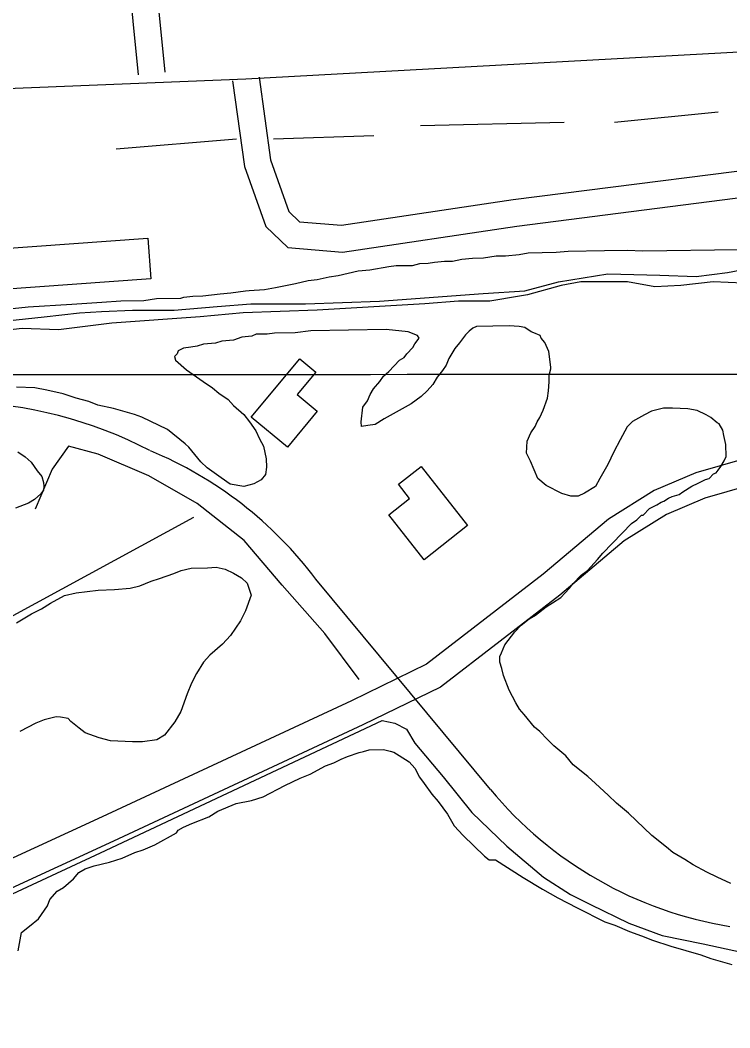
# Model space of a CAD drawing. Extents: x 3297716 to 3335574, y 688621 to 713991.
# Drawn here: x 3310350 to 3311147, y 708426 to 709557 of the extents above; entities that cross this region are included whole.
import ezdxf

# ---------------------------------------------------------------- set-up
doc = ezdxf.new("R2010")
doc.units = 0
for name, color, linetype in [('V-BLDG-OTLN', 7, 'Continuous'), ('V-GRID-MAJR', 7, 'Continuous'), ('V-ROAD-CNTR', 7, 'Continuous'), ('V-SITE-VEGE', 7, 'Continuous'), ('V-TOPO-SHOR', 7, 'Continuous'), ('V-UTIL-LINE', 7, 'Continuous')]:
    doc.layers.add(name, color=color, linetype=linetype)

msp = doc.modelspace()

# ---------------------------------------------------------------- linework, layer by layer
at = {"layer": 'V-BLDG-OTLN'}
for points in [[(3310496.638969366, 709266.70943963), (3310325.0283125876, 709254.545463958), (3310321.7923190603, 709300.200372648), (3310493.4029758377, 709312.36434832)], [(3310650.0896624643, 709077.857817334), (3310609.5057436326, 709111.4847500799), (3310663.929634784, 709177.168618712), (3310681.9185988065, 709162.2626485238), (3310661.039640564, 709137.0656989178), (3310683.6355953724, 709118.341736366)], [(3310800.147362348, 709056.2338605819), (3310852.49125766, 708990.026992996), (3310803.867354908, 708951.5840698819), (3310763.99643465, 709002.0149690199), (3310787.4013878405, 709020.5189320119), (3310774.928412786, 709036.2959004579)]]:
    msp.add_lwpolyline(points, close=True, dxfattribs=at)
at = {"layer": 'V-GRID-MAJR'}
msp.add_spline([(3301840.245, 709153.404), (3307091.973, 709156.841), (3312343.699, 709161.042), (3317595.4250000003, 709166.008), (3322847.151, 709171.736), (3328098.875, 709178.229), (3333350.598, 709185.486), (3333350.599, 709185.486)], degree=3, dxfattribs=at)
at = {"layer": 'V-ROAD-CNTR'}
for points in [[(3310483.118996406, 709495.99398106), (3310453.598055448, 709789.8433933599), (3310425.728111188, 710394.925183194)], [(3310512.968936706, 709498.991975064), (3310483.5279955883, 709792.0353889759), (3310455.6960512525, 710396.305180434)], [(3321969.11902436, 710116.1787406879), (3321666.245630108, 710108.8057554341), (3321492.746977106, 710098.0457769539), (3321073.9358147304, 710068.725835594), (3320654.183654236, 710049.840873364), (3320230.1515023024, 710028.8209154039), (3319711.4135397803, 709997.8059774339), (3319431.537099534, 709981.7200096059), (3319189.123584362, 709967.2580385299), (3318433.2280961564, 709928.030116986), (3318142.237678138, 709911.7191496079), (3317361.76323909, 709865.509242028), (3316719.677523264, 709830.5803118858), (3316136.331689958, 709797.4653781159), (3315767.733427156, 709780.235412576), (3315460.47704167, 709764.0894448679), (3314594.6517733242, 709715.615541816), (3313764.1424343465, 709666.735639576), (3313139.8856828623, 709630.3297123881), (3312580.6778012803, 709600.1097728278), (3311894.166174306, 709563.750845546), (3311218.8075250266, 709524.6229238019), (3310603.397755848, 709491.00399104), (3310297.884366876, 709478.5810158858)], [(3310588.539785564, 709488.9439951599), (3310601.8317589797, 709393.0711869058), (3310625.9927106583, 709325.4993220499), (3310650.6816612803, 709302.0183690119), (3310711.815539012, 709296.8043794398), (3310907.6051474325, 709326.036320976), (3311266.4554297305, 709371.8232294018), (3311503.1879562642, 709383.11920681)], [(3310618.2557261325, 709493.0639869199), (3310631.1217004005, 709400.257172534), (3310651.838658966, 709342.31928841), (3310663.725635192, 709331.0143110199), (3310710.86154092, 709326.9943190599), (3310903.4911556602, 709355.7542615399), (3311263.837434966, 709401.7331695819), (3311501.757959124, 709413.085146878)], [(3311240.446481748, 708830.3993122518), (3311528.286906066, 708852.433268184), (3311755.68945126, 708863.9352451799), (3311732.7124972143, 709099.687773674), (3311401.8601589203, 709075.961821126), (3311163.3686359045, 709064.798843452), (3311108.716745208, 709048.988875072), (3311061.8498389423, 709029.181914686), (3311010.644941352, 708997.226978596), (3310937.1400883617, 708935.409102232), (3310806.1803502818, 708834.3143044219), (3310722.0125186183, 708793.4033862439), (3310442.2220782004, 708663.04064697), (3310131.4416997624, 708520.0489329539)], [(3311238.156486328, 708860.3112524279), (3311526.38490987, 708882.3752082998), (3311722.7815170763, 708892.309188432), (3311705.690551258, 709067.673837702), (3311403.634155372, 709046.0118810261), (3311168.306626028, 709034.9969030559), (3311118.7587251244, 709020.66493172), (3311075.717811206, 709002.473968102), (3311028.328905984, 708972.9010272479), (3310955.968050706, 708912.0451489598), (3310822.070318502, 708808.682355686), (3310734.9064928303, 708766.3134404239), (3310454.826052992, 708635.8167014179), (3310146.795669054, 708494.09098487)], [(3310878.0422065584, 708693.821585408), (3310682.1695983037, 708929.7931134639)]]:
    msp.add_lwpolyline(points, dxfattribs=at)
for centre, radius, start, end in [((3310270.4962123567, 708639.2001938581), 489.8237259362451, 62.6411043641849, 88.32938214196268), ((3310324.3765881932, 708660.1553492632), 448.0182607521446, 37.002184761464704, 67.42478753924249), ((3311217.6514682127, 708975.6661692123), 441.32847179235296, 219.6895499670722, 260.77398607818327)]:
    msp.add_arc(centre, radius, start, end, dxfattribs=at)
at = {"layer": 'V-SITE-VEGE'}
for points in [[(3310323.363, 709231.885), (3310359.0840000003, 709235.5), (3310408.105, 709238.296), (3310441.799, 709240.856), (3310463.2430000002, 709242.207), (3310488.792, 709242.599), (3310503.069, 709244.862), (3310530.659, 709245.286), (3310533.711, 709246.353), (3310543.914, 709247.534), (3310555.156, 709247.704), (3310574.542, 709250.045), (3310586.789, 709251.255), (3310603.107, 709253.549), (3310607.1950000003, 709253.613), (3310624.552, 709254.9010000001), (3310636.785, 709257.133), (3310659.204, 709261.5650000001), (3310673.464, 709264.85), (3310683.67, 709266.03), (3310696.906, 709269.2980000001), (3310707.111, 709270.478), (3310729.514, 709275.932), (3310742.785, 709277.156), (3310764.199, 709280.55), (3310772.358, 709281.699), (3310790.751, 709281.98), (3310798.896, 709284.148), (3310808.096, 709284.29), (3310815.233, 709285.422), (3310826.458, 709286.616), (3310835.656, 709286.758), (3310845.845, 709288.957), (3310858.092, 709290.167), (3310870.355, 709290.354), (3310884.63, 709292.6190000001), (3310894.849, 709292.775), (3310910.162, 709294.032), (3310920.3510000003, 709296.232), (3310952.031, 709296.719), (3310965.3000000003, 709297.944), (3311006.178, 709298.5700000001), (3311031.727, 709298.962), (3311049.115, 709298.206), (3311156.42, 709299.85)], [(3310910.823, 708783.976), (3310906.627, 708791.066), (3310899.254, 708805.262), (3310892.873, 708821.522), (3310890.704, 708829.664), (3310888.549, 708836.787), (3310888.455, 708842.919), (3310890.438, 708847.0380000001), (3310894.382, 708856.299), (3310905.404, 708870.778), (3310912.452, 708878.04), (3310921.537, 708885.335), (3310928.629, 708889.532), (3310940.7490000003, 708898.9180000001), (3310947.841, 708903.116), (3310956.944, 708909.389), (3310967.008, 708919.764), (3310971.0160000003, 708924.935), (3310980.075, 708934.274), (3310987.148, 708939.495), (3310998.201, 708951.93), (3311004.225, 708959.1780000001), (3311036.4250000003, 708992.38), (3311042.494, 708996.562), (3311047.525, 709001.75), (3311049.569, 709001.78), (3311056.612, 709009.045), (3311064.727, 709013.257), (3311069.789, 709016.4010000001), (3311072.839, 709017.47), (3311077.901, 709020.6140000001), (3311081.958, 709022.721), (3311090.1010000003, 709024.89), (3311094.142, 709028.017), (3311104.267, 709034.307), (3311111.376, 709037.481), (3311119.488, 709041.696), (3311123.559, 709042.779), (3311128.591, 709047.969), (3311131.643, 709049.0380000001), (3311133.6380000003, 709052.135), (3311136.64, 709056.267), (3311140.636, 709062.463), (3311142.602, 709067.603), (3311142.395, 709080.888), (3311140.197, 709091.077), (3311139.0810000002, 709097.193), (3311134.8850000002, 709104.285), (3311132.823, 709105.274), (3311125.577, 709111.297), (3311120.418, 709114.283), (3311110.123, 709119.237), (3311099.87, 709121.126), (3311082.483, 709121.879), (3311072.2630000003, 709121.724), (3311059.025, 709118.455), (3311050.913, 709114.24), (3311037.736, 709106.884), (3311031.698, 709100.658), (3311023.742, 709086.226), (3311016.791, 709072.832), (3311009.859, 709058.414), (3311000.897, 709042.943), (3310995.926, 709033.67), (3310983.773, 709026.328), (3310976.667, 709023.1510000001), (3310968.491, 709023.0260000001), (3310958.2260000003, 709025.934), (3310940.7120000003, 709034.868), (3310931.39, 709042.9), (3310922.919, 709062.192), (3310918.688, 709071.328), (3310919.505, 709084.628), (3310923.451, 709093.889), (3310928.453, 709101.121), (3310930.419, 709106.261), (3310933.4050000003, 709111.4180000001), (3310937.3680000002, 709119.655), (3310942.275, 709133.02), (3310943.17, 709141.21), (3310944.036, 709151.446), (3310943.9250000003, 709158.6), (3310945.861, 709165.784), (3310945.83, 709167.828), (3310943.52, 709185.171), (3310939.274, 709195.327), (3310935.109, 709200.375), (3310934.042, 709203.424), (3310926.839, 709206.382), (3310923.759, 709207.355), (3310916.525, 709212.356), (3310910.377, 709213.283), (3310899.119, 709214.135), (3310862.333, 709213.566), (3310858.276, 709211.463), (3310854.233, 709208.333), (3310850.2090000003, 709204.184), (3310843.196, 709194.876), (3310838.181, 709188.669), (3310831.199, 709177.316), (3310828.244, 709170.116)], [(3310828.244, 709170.116), (3310824.25, 709163.921), (3310818.227, 709156.6730000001), (3310813.242, 709148.419), (3310807.221, 709141.171), (3310800.162, 709134.929), (3310789.045, 709126.583), (3310758.639, 709109.763), (3310748.5130000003, 709103.474), (3310740.352, 709102.327), (3310733.215, 709101.194), (3310733.137, 709106.304), (3310734.931, 709122.686), (3310739.93, 709129.92), (3310742.8850000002, 709137.118), (3310746.879, 709143.314), (3310753.9080000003, 709151.6020000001), (3310757.901, 709157.7930000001), (3310763.955, 709162.997), (3310776.0300000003, 709175.449), (3310781.093, 709178.5920000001), (3310784.097, 709182.7270000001), (3310791.1380000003, 709189.99), (3310793.123, 709194.108), (3310798.1380000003, 709200.3200000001), (3310796.0470000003, 709203.353), (3310785.764, 709207.285), (3310761.19, 709209.976), (3310676.37, 709208.675), (3310659.028, 709206.365), (3310635.523, 709206.005), (3310627.364, 709204.858), (3310615.1, 709204.67), (3310610.023, 709202.5480000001), (3310598.796, 709201.354), (3310589.648, 709198.147), (3310576.377, 709196.922), (3310569.256, 709194.768), (3310555.985, 709193.5430000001), (3310548.862, 709191.388), (3310541.725, 709190.258), (3310533.566, 709189.109), (3310527.481, 709185.949), (3310526.506, 709182.8690000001), (3310523.487, 709179.756), (3310524.571, 709175.682), (3310537.006, 709164.629), (3310555.6040000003, 709151.626), (3310565.934, 709144.628), (3310573.18, 709138.607), (3310583.5100000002, 709131.611), (3310589.752, 709124.552), (3310601.15, 709114.502), (3310607.406, 709106.421), (3310614.718, 709096.314), (3310618.947, 709087.1780000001), (3310623.159, 709079.066), (3310626.444, 709064.806), (3310626.586, 709055.606), (3310625.6890000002, 709047.416), (3310620.673, 709041.206), (3310612.561, 709036.9940000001), (3310601.365, 709033.756), (3310585.988, 709036.586), (3310575.66, 709043.582), (3310560.159, 709054.588), (3310552.897, 709061.633), (3310539.359, 709077.782), (3310535.21, 709081.806), (3310515.541, 709097.858), (3310486.7090000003, 709111.7270000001), (3310478.487, 709114.6680000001), (3310454.8710000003, 709121.461), (3310437.436, 709125.283), (3310427.153, 709129.213), (3310412.785, 709133.084), (3310398.4, 709137.97), (3310379.943, 709141.78), (3310366.61, 709144.6410000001), (3310346.1550000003, 709145.349)], [(3310347.595, 709072.8520000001), (3310355.549, 709066.9500000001), (3310362.558, 709061.072), (3310368.998, 709051.393), (3310374.565, 709045.071), (3310376.3140000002, 709038.3640000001), (3310376.6890000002, 709034.067), (3310376.111, 709029.795), (3310373.156, 709025.58), (3310366.3340000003, 709019.072), (3310359.572, 709014.943), (3310344.681, 709009.577)], [(3310345.95, 708880.957), (3310362.859, 708891.037), (3310373.938, 708896.493), (3310384.088, 708902.921), (3310400.011, 708911.5970000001), (3310412.94, 708914.628), (3310437.772, 708917.38), (3310455.893, 708918.384), (3310473.553, 708919.875), (3310484.565, 708922.474), (3310497.0640000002, 708927.42), (3310506.663, 708930.528), (3310522.514, 708936.349), (3310530.686, 708939.49), (3310542.177, 708942.077), (3310560.288, 708942.605), (3310570.307, 708943.324), (3310580.258, 708941.184), (3310589.677, 708936.679), (3310598.598, 708931.231), (3310605.129, 708925.361), (3310606.898, 708919.604), (3310609.575, 708911.922), (3310602.974, 708894.455), (3310597.469, 708883.152), (3310586.132, 708866.75), (3310577.329, 708856.954), (3310563.225, 708844.426), (3310555.895, 708836.503), (3310547.975, 708823.828), (3310542.482, 708813.004), (3310537.444, 708801.216), (3310530.311, 708781.377), (3310523.844, 708769.623), (3310512.0640000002, 708754.66), (3310503.37, 708749.6240000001), (3310487.598, 708747.136), (3310476.1720000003, 708747.404), (3310451.433, 708748.461), (3310438.647, 708751.6190000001), (3310423.062, 708757.225), (3310416.52, 708762.617), (3310407.167, 708769.98), (3310403.915, 708773.389), (3310395.379, 708775.018), (3310390.6210000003, 708775.13), (3310377.213, 708772.109), (3310367.591, 708768.046), (3310349.758, 708758.943)], [(3311147.9020000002, 708588.283), (3311132.4620000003, 708595.201), (3311121.129, 708601.1630000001), (3311105.674, 708609.103), (3311096.383, 708615.093), (3311082.972, 708623.064), (3311075.724, 708629.087), (3311059.17, 708642.121), (3311033.23, 708667.278), (3311019.773, 708678.3150000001), (3311010.434, 708687.373), (3310995.9220000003, 708700.438), (3310987.6210000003, 708708.488), (3310971.0670000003, 708721.524), (3310962.736, 708731.616), (3310949.2770000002, 708742.655), (3310942.015, 708749.698), (3310933.7, 708758.7710000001), (3310927.488, 708763.786), (3310916.0270000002, 708777.922), (3310910.823, 708783.976)], [(3310347.6750000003, 708512.644), (3310351.447, 708533.147), (3310360.536, 708540.442), (3310370.631, 708548.773), (3310380.629, 708563.236), (3310383.586, 708570.439), (3310391.6210000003, 708579.759), (3310398.713, 708583.958), (3310409.811, 708593.327), (3310415.8340000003, 708600.577), (3310422.924, 708604.7710000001), (3310433.099, 708607.995), (3310450.409, 708612.349), (3310464.6520000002, 708616.656), (3310478.865, 708623.007), (3310488.0160000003, 708626.212), (3310501.223, 708631.527), (3310525.546, 708645.189), (3310527.542, 708648.285), (3310533.627, 708651.4450000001), (3310542.761, 708655.672), (3310562.0700000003, 708663.123), (3310572.1950000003, 708669.412), (3310592.509, 708677.899), (3310609.833, 708681.234), (3310623.057, 708685.524), (3310647.395, 708698.164), (3310664.644, 708706.606), (3310675.822, 708710.866), (3310693.054, 708720.33), (3310702.204, 708723.535), (3310710.316, 708727.75), (3310717.423, 708730.924), (3310730.647, 708735.2170000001), (3310735.74, 708736.317), (3310741.841, 708738.455), (3310758.19, 708738.707), (3310765.377, 708736.769), (3310769.481, 708735.811), (3310775.674, 708731.8150000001), (3310787.024, 708724.835), (3310793.2660000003, 708717.7760000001)], [(3310793.2660000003, 708717.7760000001), (3310798.534, 708707.634), (3310803.752, 708700.561), (3310812.114, 708688.422), (3310819.395, 708680.357), (3310829.833, 708666.205), (3310837.19, 708653.028), (3310847.5810000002, 708641.9450000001), (3310871.449, 708618.8), (3310876.62, 708614.792), (3310883.771, 708614.9010000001), (3310914.7430000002, 708594.933), (3310936.407, 708581.975), (3310953.938, 708572.024), (3310975.571, 708561.11), (3311006.4790000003, 708545.23), (3311017.782, 708541.314), (3311034.244, 708534.41), (3311047.607, 708529.505), (3311059.949, 708524.582), (3311080.4960000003, 708517.7440000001), (3311114.378, 708508.04), (3311125.681, 708504.125), (3311149.2970000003, 708497.331)]]:
    msp.add_lwpolyline(points, dxfattribs=at)
at = {"layer": 'V-TOPO-SHOR'}
for p, q in [((3311017.281236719, 709442.8623856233), (3311133.6520744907, 709454.1240796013)), ((3310799.555153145, 709439.1084876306), (3310960.9727668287, 709442.8623856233)), ((3310634.383641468, 709424.09289566), (3310747.0005812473, 709427.8467936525)), ((3310457.950435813, 709412.8312016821), (3310593.090763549, 709424.09289566))]:
    msp.add_line(p, q, dxfattribs=at)
for points in [[(3310282.3941249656, 709214.0618103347), (3310377.177586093, 709224.2692599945), (3310416.5491776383, 709228.6438812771), (3310441.3386982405, 709230.1020883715), (3310476.3356685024, 709231.5602954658), (3310522.998295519, 709231.5602954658), (3310571.1191296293, 709235.9349167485), (3310609.03251408, 709238.8513309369), (3310670.277212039, 709238.8513309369), (3310753.395016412, 709241.7677451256), (3310870.051583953, 709250.5169876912), (3310916.714210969, 709253.4334018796), (3310954.62759542, 709263.6408515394), (3311010.039465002, 709272.390094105), (3311068.367748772, 709270.9318870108), (3311109.197547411, 709269.4736799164), (3311144.1945176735, 709273.8483011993), (3311166.0676240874, 709278.2229224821)], [(3311161.6930028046, 709262.1826444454), (3311128.154239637, 709263.6408515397), (3311091.6990622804, 709259.2662302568), (3311062.534920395, 709257.8080231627), (3311031.912571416, 709263.6408515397), (3311007.123050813, 709263.6408515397), (3310979.417116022, 709263.6408515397), (3310957.544009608, 709259.2662302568), (3310919.6306251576, 709249.0587805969), (3310910.8813825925, 709247.6005735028), (3310877.3426194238, 709241.7677451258), (3310842.345649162, 709241.7677451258), (3310804.4322647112, 709238.8513309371), (3310683.401075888, 709231.5602954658), (3310600.2832715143, 709228.6438812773), (3310552.1624374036, 709224.2692599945), (3310453.0043549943, 709216.9782245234), (3310393.2178641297, 709209.6871890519), (3310352.3880654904, 709211.1453961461), (3310313.0164739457, 709206.7707748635)], [(3310730.7506893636, 708817.2075966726), (3310692.0298174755, 708868.8354258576), (3310644.274075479, 708923.044646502), (3310601.681116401, 708973.3817799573), (3310548.7625914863, 709014.6840433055), (3310494.5533708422, 709045.6607408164), (3310437.7627587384, 709070.1839596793), (3310404.2046697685, 709079.2188297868), (3310386.1349295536, 709053.4049151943), (3310366.774493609, 709008.2305646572)], [(3310324.9869877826, 708569.2462269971), (3310440.418044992, 708622.7386681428), (3310756.6803724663, 708771.0159611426), (3310770.757330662, 708768.2005695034), (3310783.895824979, 708761.631322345), (3310793.2804637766, 708745.6774363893), (3310825.188235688, 708708.1388811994), (3310857.096007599, 708667.7849343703), (3310896.511490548, 708630.2463791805), (3310937.8039012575, 708595.5232156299), (3310967.834745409, 708575.8154741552), (3310990.357878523, 708564.5539075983), (3311033.5272169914, 708543.9077022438), (3311071.0657721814, 708529.8307440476), (3311117.050502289, 708520.4461052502), (3311168.666015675, 708509.1845386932), (3311224.0353845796, 708499.7998998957), (3311277.5278257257, 708495.107580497), (3311333.83565851, 708488.5383333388), (3311378.881924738, 708485.7229416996), (3311423.928190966, 708481.9690861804), (3311519.6515067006, 708470.7075196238), (3311765.529043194, 708445.3689948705), (3311788.052176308, 708442.5536032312)]]:
    msp.add_lwpolyline(points, dxfattribs=at)
at = {"layer": 'V-UTIL-LINE'}
msp.add_lwpolyline([(3310544.698, 708998.861), (3309154.791, 708242.81), (3308742.203, 707946.4990000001), (3308407.17, 707448.875)], dxfattribs=at)

doc.saveas('drawing.dxf')
